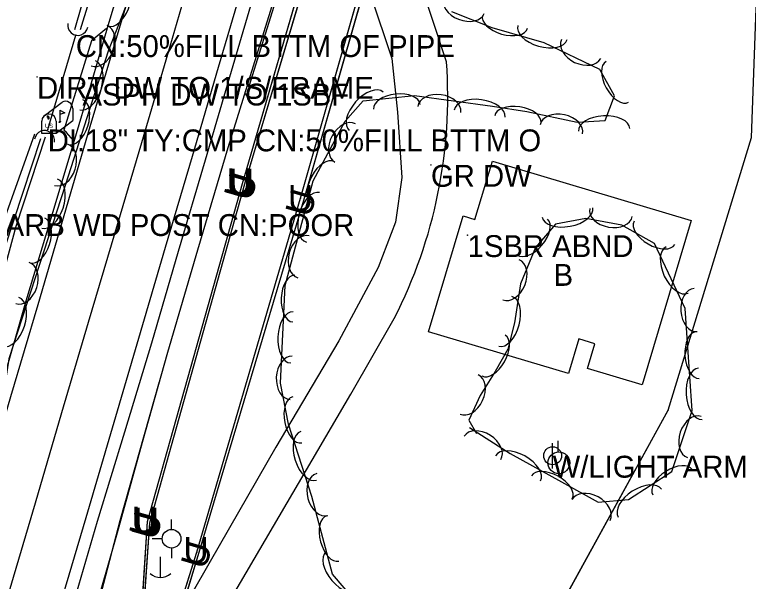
# Model space of a CAD drawing. Extents: x 954793 to 988390, y 1867850 to 1924428.
# Drawn here: x 961207.1 to 961374.7, y 1906322.5 to 1906452 of the extents above; entities that cross this region are included whole.
import ezdxf

# ---------------------------------------------------------------- set-up
doc = ezdxf.new("R2010")
doc.units = 0
for name, color, linetype in [('Default', 7, 'Continuous'), ('S_BUILDING', 7, 'Continuous'), ('S_BUILDING_ANNOT', 7, 'Continuous'), ('S_CROSS_DRAIN', 7, 'Continuous'), ('S_DITCHLINE', 7, 'Continuous'), ('S_DRG_PT_SYM', 7, 'Continuous'), ('S_DRIVEWAY', 7, 'Continuous'), ('S_EDGE_PAVEMENT', 7, 'Continuous'), ('S_FENCE_ANNOT', 7, 'Continuous'), ('S_FIBER_OPTIC_CABLE', 7, 'Continuous'), ('S_MAILBOX', 7, 'Continuous'), ('S_MSC_PT_SYM', 7, 'Continuous'), ('S_PAVEMENT_CROWN', 7, 'Continuous'), ('S_SHOULDER', 7, 'Continuous'), ('S_SIDE_DRAIN', 7, 'Continuous'), ('S_SIDE_DRAIN_ANNOT', 7, 'Continuous'), ('S_STREAM', 7, 'Continuous'), ('S_SURVEY_TEXT_ANNOT', 7, 'Continuous'), ('S_TREE', 7, 'Continuous'), ('S_UNDERGROUND_CABLE', 7, 'Continuous'), ('S_UTILITY_POLE', 7, 'Continuous'), ('S_UTILITY_POLE_ANNOT', 7, 'Continuous'), ('S_UTL_PT_SYM', 7, 'Continuous'), ('S_WATER_UTILITIES', 7, 'Continuous')]:
    doc.layers.add(name, color=color, linetype=linetype)

msp = doc.modelspace()

# ---------------------------------------------------------------- linework, layer by layer
at = {"layer": 'S_BUILDING'}
msp.add_lwpolyline([(961350.42, 1906367.44), (961337.92, 1906371.18), (961339.6, 1906376.81), (961335.92, 1906377.92), (961333.56, 1906370.03), (961301.63, 1906379.57), (961309.53, 1906406.03), (961312.22, 1906405.22), (961316.2, 1906418.55), (961361.63, 1906404.98)], close=True, dxfattribs=at)
at = {"layer": 'S_CROSS_DRAIN'}
for centre, start, end in [((961221.5, 1906449.59), 168.8413, 349.1705), ((961213.91, 1906423.25), 350.9105, 171.2397)]:
    msp.add_arc(centre, 2.3, start, end, dxfattribs=at)
at = {"layer": 'S_DITCHLINE'}
for points in [[(961220.79, 1906448.63), (961225.92, 1906466.47), (961231.04, 1906484.31), (961236.17, 1906502.15), (961241.29, 1906519.99), (961246.4, 1906540.22), (961251.51, 1906560.45)], [(961222.13, 1906448.62), (961227.51, 1906466.25), (961232.88, 1906483.88), (961238.26, 1906501.51), (961243.64, 1906519.13), (961249.27, 1906539.15), (961254.9, 1906559.16)], [(961219.18, 1906293.76), (961224.88, 1906313.74), (961230.58, 1906333.71), (961236.32, 1906354.31), (961242.05, 1906374.91), (961248.96, 1906398.28), (961255.87, 1906421.65), (961263.01, 1906444.73), (961270.15, 1906467.81), (961274.08, 1906479.47)], [(961134.54, 1906199.45), (961142.56, 1906213.86), (961148.7, 1906233.07), (961154.85, 1906252.29), (961160.99, 1906271.5), (961167.14, 1906290.72), (961173.88, 1906310.47), (961180.62, 1906330.23), (961187.37, 1906349.99), (961194.11, 1906369.74), (961199.3, 1906387.21), (961204.5, 1906404.69), (961211.7, 1906424.79)], [(961144.25, 1906204.33), (961147.45, 1906212.99), (961153.53, 1906232.24), (961159.61, 1906251.49), (961165.69, 1906270.74), (961171.78, 1906289.99), (961178.24, 1906309.55), (961184.7, 1906329.11), (961191.17, 1906348.68), (961197.63, 1906368.24), (961202.52, 1906385.96), (961207.4, 1906403.68), (961214.11, 1906424.14)]]:
    msp.add_lwpolyline(points, dxfattribs=at)
at = {"layer": 'S_DRG_PT_SYM'}
for points in [[(961221.06, 1906447.34), (961221.06, 1906447.39), (961221.06, 1906447.34), (961221.01, 1906447.34), (961221.06, 1906447.34), (961221.06, 1906447.29), (961221.06, 1906447.34), (961221.11, 1906447.34)], [(961214.64, 1906425.79), (961214.64, 1906425.84), (961214.64, 1906425.79), (961214.59, 1906425.79), (961214.64, 1906425.79), (961214.64, 1906425.74), (961214.64, 1906425.79), (961214.69, 1906425.79)]]:
    msp.add_lwpolyline(points, dxfattribs=at)
for points in [[(961221.06, 1906447.34), (961221.01, 1906447.35), (961221.06, 1906447.34), (961221.04, 1906447.29), (961221.06, 1906447.34), (961221.11, 1906447.32), (961221.06, 1906447.34), (961221.07, 1906447.38)], [(961221.06, 1906447.34), (961221.01, 1906447.35), (961221.06, 1906447.34), (961221.04, 1906447.29), (961221.06, 1906447.34), (961221.11, 1906447.32), (961221.06, 1906447.34), (961221.07, 1906447.38)], [(961214.64, 1906425.79), (961214.59, 1906425.81), (961214.64, 1906425.79), (961214.62, 1906425.75), (961214.64, 1906425.79), (961214.68, 1906425.78), (961214.64, 1906425.79), (961214.65, 1906425.84)], [(961214.64, 1906425.79), (961214.59, 1906425.81), (961214.64, 1906425.79), (961214.62, 1906425.75), (961214.64, 1906425.79), (961214.68, 1906425.78), (961214.64, 1906425.79), (961214.65, 1906425.84)]]:
    msp.add_lwpolyline(points, close=True, dxfattribs=at)
at = {"layer": 'S_DRIVEWAY'}
for points in [[(961305.73, 1906441.27), (961299.86, 1906459.07), (961291.11, 1906479.09), (961283.31, 1906492.96)], [(961281.27, 1906478.26), (961288.4, 1906456.61), (961293.22, 1906442.01), (961294.56, 1906429.74), (961295.49, 1906414.78), (961294.08, 1906404.59), (961290.14, 1906394.26), (961281.11, 1906377.52), (961266.72, 1906353.22), (961251.72, 1906327.02), (961234.4, 1906296.77)], [(961228.04, 1906448.86), (961224.6, 1906446.07)], [(961224.6, 1906446.07), (961218.32, 1906425.59)], [(961220.54, 1906423.26), (961218.92, 1906425.1), (961218.32, 1906425.59)], [(961249.82, 1906307.15), (961283.84, 1906365.33), (961293.8, 1906382.6)]]:
    msp.add_lwpolyline(points, dxfattribs=at)
msp.add_ellipse((961194.32, 1906433.35), major_axis=(40.64, 104.08), ratio=0.999549, start_param=4.613, end_param=5.155414, dxfattribs=at)
at = {"layer": 'S_EDGE_PAVEMENT'}
for points in [[(961158.98, 1906203.82), (961164.93, 1906223.99), (961170.69, 1906243.7), (961176.45, 1906263.41), (961182.29, 1906283.39), (961188.12, 1906303.38), (961194.07, 1906323.57), (961200.02, 1906343.76), (961206.23, 1906364.76), (961212.43, 1906385.76), (961218.38, 1906406.11), (961224.33, 1906426.45), (961230.36, 1906446.68), (961236.38, 1906466.9)], [(961181.98, 1906196.97), (961187.84, 1906216.84), (961193.77, 1906236.87), (961199.7, 1906256.9), (961205.6, 1906276.93), (961211.5, 1906296.97), (961217.47, 1906317.04), (961223.43, 1906337.12), (961229.42, 1906357.6), (961235.41, 1906378.09), (961241.54, 1906398.89), (961247.67, 1906419.69), (961253.66, 1906440.06), (961259.65, 1906460.42)]]:
    msp.add_lwpolyline(points, dxfattribs=at)
at = {"layer": 'S_FIBER_OPTIC_CABLE'}
for p, q in [((961272.41, 1906410.08), (961285.71, 1906456.77)), ((961248.71, 1906329.2), (961272.41, 1906410.08)), ((961239.22, 1906299.03), (961248.71, 1906329.2))]:
    msp.add_line(p, q, dxfattribs=at)
msp.add_lwpolyline([(961238.12, 1906273.13), (961239.22, 1906299.03), (961248.71, 1906329.2), (961272.41, 1906410.08), (961285.71, 1906456.77), (961295.87, 1906488.74), (961301.37, 1906499.82), (961300.79, 1906501.36)], dxfattribs=at)
msp.add_lwpolyline([(961238.12, 1906273.13), (961239.22, 1906299.03), (961248.71, 1906329.2), (961272.41, 1906410.08), (961285.71, 1906456.77), (961295.87, 1906488.74), (961301.37, 1906499.82), (961300.79, 1906501.36)], dxfattribs=at)
at = {"layer": 'S_MAILBOX'}
for p, q in [((961213.8, 1906428.92), (961217.93, 1906432.03)), ((961220.37, 1906430.56), (961220.37, 1906427.84)), ((961217.41, 1906430.21), (961217.41, 1906427.5)), ((961213.24, 1906427.65), (961213.24, 1906424.93)), ((961216.57, 1906424.93), (961220.37, 1906427.84)), ((961216.57, 1906427.65), (961216.57, 1906424.93)), ((961213.24, 1906424.93), (961216.57, 1906424.93))]:
    msp.add_line(p, q, dxfattribs=at)
for points in [[(961214.43, 1906428.76), (961214.65, 1906428.62), (961214.65, 1906428.24), (961214.96, 1906428.24), (961214.96, 1906428.6), (961214.76, 1906428.85), (961214.43, 1906428.79)], [(961217.41, 1906430.21), (961218.52, 1906429.55), (961217.41, 1906429.2)]]:
    msp.add_lwpolyline(points, dxfattribs=at)
for centre, end in [((961218.7, 1906430.56), 117.5718), ((961214.91, 1906427.65), 180)]:
    msp.add_arc(centre, 1.66, 0, end, dxfattribs=at)
msp.add_ellipse((961217.41, 1906427.5), major_axis=(0.145, 0.132), ratio=0.564646, dxfattribs=at)
at = {"layer": 'S_MSC_PT_SYM'}
for points in [[(961212.2, 1906437.79), (961212.2, 1906437.84), (961212.2, 1906437.79), (961212.15, 1906437.79), (961212.2, 1906437.79), (961212.2, 1906437.74), (961212.2, 1906437.79), (961212.25, 1906437.79)], [(961212.2, 1906437.79), (961212.2, 1906437.84), (961212.2, 1906437.79), (961212.15, 1906437.79), (961212.2, 1906437.79), (961212.2, 1906437.74), (961212.2, 1906437.79), (961212.25, 1906437.79)], [(961222.57, 1906436.26), (961222.57, 1906436.31), (961222.57, 1906436.26), (961222.52, 1906436.26), (961222.57, 1906436.26), (961222.57, 1906436.21), (961222.57, 1906436.26), (961222.62, 1906436.26)], [(961222.57, 1906436.26), (961222.57, 1906436.31), (961222.57, 1906436.26), (961222.52, 1906436.26), (961222.57, 1906436.26), (961222.57, 1906436.21), (961222.57, 1906436.26), (961222.62, 1906436.26)], [(961302.17, 1906417.69), (961302.17, 1906417.74), (961302.17, 1906417.69), (961302.12, 1906417.69), (961302.17, 1906417.69), (961302.17, 1906417.64), (961302.17, 1906417.69), (961302.22, 1906417.69)], [(961302.17, 1906417.69), (961302.17, 1906417.74), (961302.17, 1906417.69), (961302.12, 1906417.69), (961302.17, 1906417.69), (961302.17, 1906417.64), (961302.17, 1906417.69), (961302.22, 1906417.69)], [(961310.55, 1906401.63), (961310.55, 1906401.68), (961310.55, 1906401.63), (961310.5, 1906401.63), (961310.55, 1906401.63), (961310.55, 1906401.58), (961310.55, 1906401.63), (961310.6, 1906401.63)], [(961310.55, 1906401.63), (961310.55, 1906401.68), (961310.55, 1906401.63), (961310.5, 1906401.63), (961310.55, 1906401.63), (961310.55, 1906401.58), (961310.55, 1906401.63), (961310.6, 1906401.63)]]:
    msp.add_lwpolyline(points, close=True, dxfattribs=at)
for points in [[(961212.2, 1906437.79), (961212.2, 1906437.84), (961212.2, 1906437.79), (961212.15, 1906437.79), (961212.2, 1906437.79), (961212.2, 1906437.74), (961212.2, 1906437.79), (961212.25, 1906437.79)], [(961222.57, 1906436.26), (961222.57, 1906436.31), (961222.57, 1906436.26), (961222.52, 1906436.26), (961222.57, 1906436.26), (961222.57, 1906436.21), (961222.57, 1906436.26), (961222.62, 1906436.26)], [(961302.17, 1906417.69), (961302.17, 1906417.74), (961302.17, 1906417.69), (961302.12, 1906417.69), (961302.17, 1906417.69), (961302.17, 1906417.64), (961302.17, 1906417.69), (961302.22, 1906417.69)], [(961310.55, 1906401.63), (961310.55, 1906401.68), (961310.55, 1906401.63), (961310.5, 1906401.63), (961310.55, 1906401.63), (961310.55, 1906401.58), (961310.55, 1906401.63), (961310.6, 1906401.63)]]:
    msp.add_lwpolyline(points, dxfattribs=at)
at = {"layer": 'S_PAVEMENT_CROWN'}
msp.add_lwpolyline([(961170.65, 1906200.78), (961176.57, 1906220.58), (961182.37, 1906240.36), (961188.16, 1906260.14), (961193.97, 1906279.98), (961199.78, 1906299.82), (961205.82, 1906320.13), (961211.86, 1906340.45), (961217.88, 1906361.09), (961223.91, 1906381.72), (961230.03, 1906402.27), (961236.16, 1906422.81), (961242.06, 1906442.99), (961247.96, 1906463.17)], dxfattribs=at)
at = {"layer": 'S_SHOULDER'}
for points in [[(961184.44, 1906196.28), (961190.72, 1906216.04), (961196.77, 1906236.14), (961202.83, 1906256.24), (961203.3, 1906257.9), (961209.59, 1906279.31), (961214.28, 1906296), (961220.16, 1906316.14), (961226.04, 1906336.29), (961232.24, 1906356.66), (961238.45, 1906377.03), (961244.54, 1906397.95), (961250.64, 1906418.87), (961256.59, 1906439.12), (961262.54, 1906459.38), (961267, 1906474.91), (961271.46, 1906490.45)], [(961157.42, 1906204.36), (961163.13, 1906224.65), (961168.49, 1906244.34), (961173.85, 1906264.03), (961179.84, 1906284.46), (961185.83, 1906304.89), (961191.7, 1906324.75), (961197.58, 1906344.6), (961203.65, 1906365.63), (961209.72, 1906386.66), (961215.18, 1906404.75), (961220.63, 1906422.83), (961224.45, 1906435.92), (961228.28, 1906449.01), (961233.86, 1906467.66)]]:
    msp.add_lwpolyline(points, dxfattribs=at)
at = {"layer": 'S_SIDE_DRAIN'}
msp.add_line((961214.64, 1906425.79), (961221.06, 1906447.34), dxfattribs=at)
msp.add_lwpolyline([(961214.64, 1906425.79), (961221.06, 1906447.34)], dxfattribs=at)
msp.add_lwpolyline([(961214.64, 1906425.79), (961221.06, 1906447.34)], dxfattribs=at)
at = {"layer": 'S_STREAM'}
for points in [[(961260.71, 1906435.94), (961274.4, 1906479.93)], [(961212.98, 1906423.62), (961198.51, 1906379.93)], [(961240.08, 1906368.12), (961231.13, 1906336.35), (961219.94, 1906293.36)]]:
    msp.add_lwpolyline(points, dxfattribs=at)
at = {"layer": 'S_TREE'}
for points in [[(961236.39, 1906463.95), (961228.45, 1906443.71), (961218.73, 1906413.19), (961205.72, 1906373.36), (961202.02, 1906349.64), (961191.02, 1906324.5), (961181.07, 1906302.75), (961164.23, 1906259.17), (961155.47, 1906212.46)], [(961288.12, 1906314.29), (961279.71, 1906324.19), (961275, 1906341.93), (961269.65, 1906358.46), (961267.8, 1906367.84), (961268.87, 1906390.12), (961275.26, 1906414.08), (961282.57, 1906427.71), (961286.65, 1906432.32), (961298.4, 1906433.53), (961316.23, 1906431.12), (961324.1, 1906429.92), (961335.54, 1906427.49), (961341.96, 1906427.82), (961344.1, 1906433.45), (961340.78, 1906439.47), (961328.04, 1906445.6), (961316.19, 1906449.01), (961306.92, 1906452.67)], [(961311.01, 1906357.67), (961320.3, 1906351.77), (961331.96, 1906345.23), (961340.39, 1906340.64), (961347.33, 1906341.26), (961357.22, 1906347.6), (961361.83, 1906361.53), (961360.22, 1906384.87), (961353.21, 1906399.7), (961345.81, 1906403.94), (961337.55, 1906405.45), (961330.6, 1906404.15), (961326.02, 1906398.78), (961322.66, 1906390.52), (961321.29, 1906381.59), (961319.71, 1906375.58), (961316.82, 1906370.46), (961313.38, 1906364.96), (961310.79, 1906359.33), (961312.56, 1906356.27)]]:
    msp.add_lwpolyline(points, dxfattribs=at)
for centre, major_axis, ratio in [((961230.38, 1906454.43), (1.95, 4.98), 0.540699), ((961309.72, 1906454.12), (4.61, -1.82), 0.685311), ((961319.09, 1906450.38), (5.14, -1.48), 0.540699), ((961226.37, 1906444.94), (1.81, 4.61), 0.685311), ((961327.62, 1906447.93), (5.64, -1.62), 0.55008), ((961336.47, 1906444.19), (4.47, -2.15), 0.685311), ((961223.73, 1906435.9), (1.78, 5.59), 0.55008), ((961344.75, 1906436.67), (2.58, -4.68), 0.540699), ((961287.37, 1906429.93), (-3.89, -4.39), 0.55008), ((961294.38, 1906430.98), (-5.32, -0.55), 0.540699), ((961304.07, 1906430.36), (-4.91, 0.66), 0.685311), ((961221.04, 1906427.45), (1.62, 5.09), 0.540699), ((961313.29, 1906429.38), (-5.82, 0.78), 0.55008), ((961322.02, 1906428.1), (-5.29, 0.8), 0.540699), ((961331.94, 1906425.82), (-4.85, 1.03), 0.685311), ((961341.73, 1906425.68), (-5.86, -0.3), 0.55008), ((961282.58, 1906422.7), (-2.34, -4.37), 0.685311), ((961217.67, 1906417.71), (1.5, 4.72), 0.685311), ((961277.48, 1906413.74), (-2.53, -4.71), 0.540699), ((961215.08, 1906408.83), (1.82, 5.58), 0.55008), ((961275.22, 1906405.69), (-1.51, -5.67), 0.55008), ((961333.37, 1906406.83), (5.77, 1.08), 0.55008), ((961343.3, 1906406.82), (4.87, -0.89), 0.685311), ((961212.32, 1906400.4), (1.66, 5.08), 0.540699), ((961325.32, 1906401.23), (3.47, 4.07), 0.540699), ((961353.21, 1906402.14), (4.64, -2.66), 0.540699), ((961273.08, 1906396.68), (-1.28, -4.79), 0.685311), ((961358.4, 1906393.68), (2.51, -5.31), 0.55008), ((961208.88, 1906390.69), (1.54, 4.71), 0.685311), ((961320.46, 1906391.44), (1.87, 4.59), 0.685311), ((961270.85, 1906387.14), (-0.26, -5.34), 0.540699), ((961362.63, 1906384.52), (0.34, -4.94), 0.685311), ((961206.25, 1906381.81), (1.82, 5.58), 0.55008), ((961319.18, 1906381.93), (1.49, 5.68), 0.55008), ((961270.42, 1906378.28), (-0.28, -5.86), 0.55008), ((961316.46, 1906374.14), (2.63, 4.66), 0.540699), ((961363.08, 1906374.23), (0.37, -5.33), 0.540699), ((961270.24, 1906369.02), (-0.24, -4.95), 0.685311), ((961363.69, 1906365.38), (0.4, -5.85), 0.55008), ((961310.88, 1906365.24), (2.07, 4.5), 0.685311), ((961271.62, 1906359.41), (1.03, -5.25), 0.540699), ((961362.35, 1906355.51), (-1.56, -4.7), 0.685311), ((961274.23, 1906351.2), (1.81, -5.58), 0.55008), ((961313.92, 1906353.01), (-4.18, 2.66), 0.685311), ((961322.06, 1906348.35), (-5.12, 2.87), 0.55008), ((961357.37, 1906345.18), (-4.5, -2.88), 0.540699), ((961277.35, 1906342.35), (1.27, -4.79), 0.685311), ((961329.79, 1906344.01), (-4.66, 2.62), 0.540699), ((961349.91, 1906340.39), (-4.94, -3.17), 0.55008), ((961338.73, 1906338.83), (-4.35, 2.37), 0.685311), ((961279.75, 1906332.32), (1.37, -5.17), 0.540699), ((961281.99, 1906324.79), (3.8, -4.47), 0.55008)]:
    msp.add_ellipse(centre, major_axis=major_axis, ratio=ratio, start_param=3.141593, end_param=6.283185, dxfattribs=at)
at = {"layer": 'S_UNDERGROUND_CABLE'}
for p, q in [((961259.1, 1906413.43), (961274.29, 1906465.46)), ((961259.63, 1906413.4), (961275.07, 1906465.07)), ((961273.11, 1906409.66), (961286.54, 1906456.43)), ((961237.41, 1906336.16), (961259.1, 1906413.43)), ((961237.93, 1906335.88), (961259.63, 1906413.4)), ((961249.25, 1906329.21), (961273.11, 1906409.66)), ((961234.52, 1906289.79), (961237.41, 1906336.16)), ((961234.85, 1906289.95), (961237.93, 1906335.88)), ((961239.97, 1906298.73), (961249.25, 1906329.21))]:
    msp.add_line(p, q, dxfattribs=at)
for points in [[(961235.98, 1906272.67), (961234.52, 1906289.79), (961237.41, 1906336.16), (961259.1, 1906413.43), (961274.29, 1906465.46), (961286.75, 1906507.83), (961287.95, 1906511.37), (961301.44, 1906556.6), (961319.94, 1906621.93), (961339.42, 1906688.33), (961359.47, 1906772.42), (961371.71, 1906890.76)], [(961235.98, 1906272.67), (961234.52, 1906289.79), (961237.41, 1906336.16), (961259.1, 1906413.43), (961274.29, 1906465.46), (961286.75, 1906507.83), (961287.95, 1906511.37), (961301.44, 1906556.6), (961319.94, 1906621.93), (961339.42, 1906688.33), (961359.47, 1906772.42), (961371.71, 1906890.76)], [(961237.16, 1906272.63), (961234.85, 1906289.95), (961237.93, 1906335.88), (961259.63, 1906413.4), (961275.07, 1906465.07), (961286.84, 1906506.75), (961301.96, 1906556.5), (961320.37, 1906621.87), (961339.85, 1906688.2), (961360.13, 1906772.32), (961371.94, 1906890.71)], [(961237.16, 1906272.63), (961234.85, 1906289.95), (961237.93, 1906335.88), (961259.63, 1906413.4), (961275.07, 1906465.07), (961286.84, 1906506.75), (961301.96, 1906556.5), (961320.37, 1906621.87), (961339.85, 1906688.2), (961360.13, 1906772.32), (961371.94, 1906890.71)], [(961239.06, 1906273.23), (961239.97, 1906298.73), (961249.25, 1906329.21), (961273.11, 1906409.66), (961286.54, 1906456.43), (961296.56, 1906488.14), (961300.65, 1906499.37), (961299.42, 1906500.95)], [(961239.06, 1906273.23), (961239.97, 1906298.73), (961249.25, 1906329.21), (961273.11, 1906409.66), (961286.54, 1906456.43), (961296.56, 1906488.14), (961300.65, 1906499.37), (961299.42, 1906500.95)]]:
    msp.add_lwpolyline(points, dxfattribs=at)
at = {"layer": 'S_UTILITY_POLE'}
for p, q in [((961329.97, 1906348.3), (961329.97, 1906354.08)), ((961331.26, 1906352.12), (961331.26, 1906354.6)), ((961242.92, 1906334.37), (961242.92, 1906336.62)), ((961240.83, 1906332.24), (961238.5, 1906332.24)), ((961243, 1906327.82), (961243, 1906330.15)), ((961240.31, 1906328.1), (961240.31, 1906323.37))]:
    msp.add_line(p, q, dxfattribs=at)
for centre, radius in [((961329.97, 1906351.22), 2.05), ((961331.4, 1906349.6), 2.5), ((961242.92, 1906332.26), 2.13)]:
    msp.add_circle(centre, radius, dxfattribs=at)
msp.add_arc((961240.38, 1906326.79), 3.41, 226.3972, 313.6028, dxfattribs=at)
at = {"layer": 'S_UTL_PT_SYM'}
for points in [[(961272.41, 1906410.08), (961272.36, 1906410.09), (961272.41, 1906410.08), (961272.39, 1906410.03), (961272.41, 1906410.08), (961272.45, 1906410.07), (961272.41, 1906410.08), (961272.42, 1906410.13)], [(961272.41, 1906410.08), (961272.36, 1906410.09), (961272.41, 1906410.08), (961272.39, 1906410.03), (961272.41, 1906410.08), (961272.45, 1906410.07), (961272.41, 1906410.08), (961272.42, 1906410.13)], [(961356.32, 1906361.61), (961356.27, 1906361.62), (961356.32, 1906361.61), (961356.3, 1906361.56), (961356.32, 1906361.61), (961356.37, 1906361.59), (961356.32, 1906361.61), (961356.33, 1906361.66)], [(961356.32, 1906361.61), (961356.27, 1906361.62), (961356.32, 1906361.61), (961356.3, 1906361.56), (961356.32, 1906361.61), (961356.37, 1906361.59), (961356.32, 1906361.61), (961356.33, 1906361.66)], [(961248.71, 1906329.2), (961248.66, 1906329.21), (961248.71, 1906329.2), (961248.69, 1906329.15), (961248.71, 1906329.2), (961248.75, 1906329.18), (961248.71, 1906329.2), (961248.72, 1906329.25)], [(961248.71, 1906329.2), (961248.66, 1906329.21), (961248.71, 1906329.2), (961248.69, 1906329.15), (961248.71, 1906329.2), (961248.75, 1906329.18), (961248.71, 1906329.2), (961248.72, 1906329.25)]]:
    msp.add_lwpolyline(points, close=True, dxfattribs=at)
for points in [[(961272.41, 1906410.08), (961272.41, 1906410.13), (961272.41, 1906410.08), (961272.36, 1906410.08), (961272.41, 1906410.08), (961272.41, 1906410.03), (961272.41, 1906410.08), (961272.46, 1906410.08)], [(961356.32, 1906361.61), (961356.32, 1906361.66), (961356.32, 1906361.61), (961356.27, 1906361.61), (961356.32, 1906361.61), (961356.32, 1906361.56), (961356.32, 1906361.61), (961356.37, 1906361.61)], [(961248.71, 1906329.2), (961248.71, 1906329.25), (961248.71, 1906329.2), (961248.66, 1906329.2), (961248.71, 1906329.2), (961248.71, 1906329.15), (961248.71, 1906329.2), (961248.76, 1906329.2)]]:
    msp.add_lwpolyline(points, dxfattribs=at)
at = {"layer": 'S_WATER_UTILITIES'}
for p, q in [((961356.32, 1906361.61), (961375.39, 1906423.95)), ((961326.07, 1906306.57), (961356.32, 1906361.61))]:
    msp.add_line(p, q, dxfattribs=at)
msp.add_lwpolyline([(961294.67, 1906268.34), (961326.07, 1906306.57), (961356.32, 1906361.61), (961375.39, 1906423.95), (961379.64, 1906542.05), (961383.73, 1906581.01), (961389.19, 1906618.08), (961390.5, 1906624.95), (961371, 1906630.25), (961374.35, 1906647.04), (961391.98, 1906702.43), (961403.29, 1906729.43), (961424.18, 1906764.72), (961463.28, 1906791.93)], dxfattribs=at)
msp.add_lwpolyline([(961294.67, 1906268.34), (961326.07, 1906306.57), (961356.32, 1906361.61), (961375.39, 1906423.95), (961379.64, 1906542.05), (961383.73, 1906581.01), (961389.19, 1906618.08), (961390.5, 1906624.95), (961371, 1906630.25), (961374.35, 1906647.04), (961391.98, 1906702.43), (961403.29, 1906729.43), (961424.18, 1906764.72), (961463.28, 1906791.93)], dxfattribs=at)

# ---------------------------------------------------------------- texts
at = {"layer": 'Default'}
for rotation, p in [(73.724, (961260.52, 1906409.23)), (73.3632, (961261.03, 1906409.19)), (360, (961255.47, 1906410.89)), (360, (961256, 1906410.85)), (73.987, (961274.56, 1906405.46)), (360, (961269.48, 1906407.11)), (74.3208, (961238.88, 1906331.97)), (360, (961233.78, 1906333.61)), (360, (961234.3, 1906333.34)), (74.3625, (961239.4, 1906331.7)), (73.4808, (961250.66, 1906325)), (360, (961245.62, 1906326.66))]:
    msp.add_text('U', height=6, rotation=rotation, dxfattribs=at).set_placement(p)
at = {"layer": 'S_BUILDING_ANNOT'}
msp.add_text('B', height=5, dxfattribs=at).set_placement((961330.18, 1906390.05))
at = {"layer": 'S_FENCE_ANNOT'}
msp.add_text('TY:4BARB WD POST CN:POOR', height=5, dxfattribs=at).set_placement((961186.22, 1906401.44))
at = {"layer": 'S_MAILBOX'}
msp.add_text('US', height=0.96, rotation=360, dxfattribs=at).set_placement((961214.01, 1906426.13))
at = {"layer": 'S_SIDE_DRAIN_ANNOT'}
for s, p in [('CN:50%FILL BTTM OF PIPE', (961221.06, 1906442.34)), ('DI:18" TY:CMP CN:50%FILL BTTM O', (961214.64, 1906420.79))]:
    msp.add_text(s, height=5, dxfattribs=at).set_placement(p)
at = {"layer": 'S_SURVEY_TEXT_ANNOT'}
for s, p in [('DIRT DW TO 1/S/FRAME', (961212.2, 1906432.79)), ('ASPH DW TO 1SBF', (961222.57, 1906431.26)), ('GR DW', (961302.17, 1906412.69)), ('1SBR ABND', (961310.55, 1906396.63))]:
    msp.add_text(s, height=5, dxfattribs=at).set_placement(p)
at = {"layer": 'S_UTILITY_POLE_ANNOT'}
msp.add_text('W/LIGHT ARM', height=5, dxfattribs=at).set_placement((961329.97, 1906346.22))

doc.saveas('drawing.dxf')
